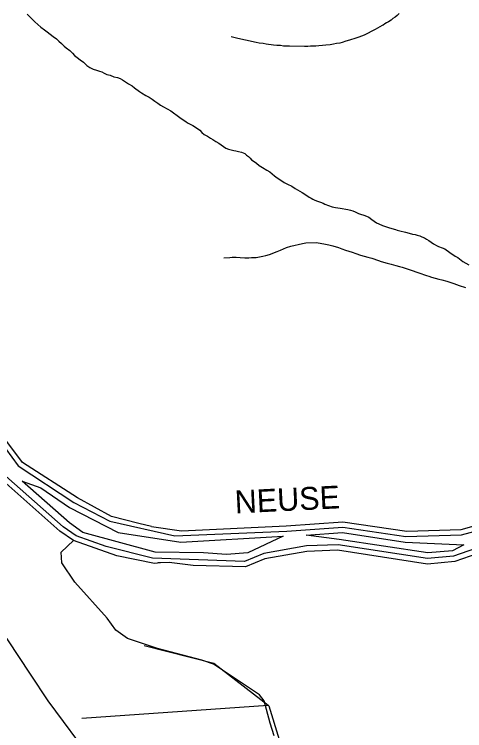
# Model space of a CAD drawing. Extents: x 2260773 to 2342389, y 552869 to 618546.
# Drawn here: x 2307933 to 2311230, y 570754 to 575994 of the extents above; entities that cross this region are included whole.
import ezdxf

# ---------------------------------------------------------------- set-up
doc = ezdxf.new("R2010")
doc.units = 0
for name, color, linetype in [('Exist Hydrographic Buffer Line', 7, 'Continuous'), ('Exist Hydrographic Creek Single Shore', 7, 'Continuous'), ('Exist Hydrographic Misc Water Feature', 7, 'Continuous'), ('Exist Hydrographic River Shore', 7, 'Continuous'), ('Exist Hydrographic River Shore Label', 7, 'Continuous'), ('Exist Road Primary NC Attributed', 7, 'Continuous')]:
    doc.layers.add(name, color=color, linetype=linetype)

msp = doc.modelspace()

# ---------------------------------------------------------------- linework, layer by layer
at = {"layer": 'Exist Hydrographic Buffer Line'}
for points in [[(2308605.3, 572101.8), (2308384.5, 572179.8), (2308289.8, 572243.7), (2307829.6, 572652.2), (2307342.6, 573143.5), (2306887.4, 573566), (2306818.1, 573617.1), (2306459.1, 573968.1), (2306180.6, 574206.8), (2305802.9, 574593.9), (2305700.4, 574650.5), (2305686.8, 574691.9), (2305256.8, 575202.8), (2305037.8, 575466.2), (2304918.7, 575590.8), (2304581.4, 575980.1), (2304050.1, 576582.4)], [(2304792.4, 576024), (2304953.6, 575800.4), (2305360.8, 575344.7), (2305655.5, 574989.7), (2307819.2, 572880.8), (2307961.3, 572692.2), (2308367.4, 572421.9), (2308632.6, 572285.3)], [(2309317.4, 572053.5), (2308964.2, 572058.8), (2308433.7, 572203.3), (2308336.2, 572273.6), (2307989, 572578.1), (2308125.5, 572531.2), (2308336.2, 572386.8), (2308692.8, 572202.2), (2309151.1, 572133.8), (2309900.5, 572176), (2309643, 572054.9), (2309487, 572043.2), (2309317.4, 572053.5)], [(2308632.6, 572285.3), (2309108.6, 572179.9), (2309928.7, 572213.1), (2310336.8, 572242.4), (2310799.2, 572173.3), (2311206.4, 572185.7), (2311405.9, 572240.8)], [(2310959.7, 572053.5), (2310310.5, 572153.3), (2310068.2, 572183), (2310335.2, 572202.2), (2310793.4, 572133.8), (2311224.5, 572114.2), (2311140.2, 572069.6), (2310959.7, 572053.5)], [(2311364.3, 572105.3), (2311148.8, 572030.2), (2310958.5, 572013.2), (2310304.2, 572113.9), (2310072.5, 572105.1), (2309759.2, 572049.5), (2309617.7, 571992.2), (2308944.7, 572015.9), (2308605.3, 572101.8)]]:
    msp.add_lwpolyline(points, dxfattribs=at)
at = {"layer": 'Exist Hydrographic Creek Single Shore'}
msp.add_lwpolyline([(2309836, 570715.2), (2309806.2, 570809), (2309762.8, 570971.5), (2309728.5, 571015), (2309390.1, 571239.2), (2309305.4, 571269), (2308980.7, 571355.9), (2308761.9, 571428), (2308675, 571489.8), (2308613.2, 571576.7), (2308375.4, 571839.9), (2308279.4, 571981.7), (2308274.8, 572059.5), (2308366.2, 572143.9)], dxfattribs=at)
at = {"layer": 'Exist Hydrographic Misc Water Feature'}
msp.add_line((2308425.9, 570846.2), (2309790.7, 570940.9), dxfattribs=at)
for points in [[(2308026.9, 575995.2), (2308045.3, 575975.4), (2308083.5, 575939.6), (2308103.6, 575919.9), (2308125.9, 575900), (2308152.4, 575880.2), (2308172.7, 575864.6), (2308216.8, 575831.2), (2308241, 575813.3), (2308258.8, 575797.7), (2308277, 575779.9), (2308297.1, 575760.3), (2308311.5, 575748.4), (2308337.9, 575728.6), (2308357.8, 575710.6), (2308374.4, 575693.1), (2308392.3, 575677), (2308414.4, 575659.5), (2308438.4, 575643.7), (2308462.6, 575619.8), (2308485, 575604.2), (2308509, 575592.5), (2308533.2, 575584.8), (2308555.3, 575579), (2308572.9, 575573.2), (2308591.4, 575563.5), (2308609.6, 575553.5), (2308633.4, 575547.8), (2308661.5, 575536.3), (2308687.8, 575530.3), (2308707.7, 575524.5), (2308725.7, 575514.9), (2308745.8, 575500.9), (2308768.3, 575485.3), (2308794.2, 575469.7), (2308812.2, 575455.6), (2308848.9, 575428.2), (2308862.7, 575418.4), (2308894.9, 575400.6), (2308918.9, 575386.9), (2308941.4, 575373.3), (2308961.7, 575357.3), (2308983.7, 575343.4), (2309001.7, 575329.8), (2309025.7, 575316), (2309077.8, 575286.7), (2309144.4, 575239.4), (2309191, 575208), (2309205.1, 575198.2), (2309219.1, 575190.4), (2309239.1, 575180.5), (2309267.2, 575162.9), (2309291.4, 575145.1), (2309305.8, 575129.1), (2309321.8, 575115.3), (2309345.8, 575101.6), (2309369.8, 575087.8), (2309386.2, 575078.1), (2309408.1, 575064.2), (2309430.5, 575050.7), (2309446.3, 575039), (2309464.7, 575026.9), (2309480.7, 575015.2), (2309501, 575007.3), (2309519.2, 575001.7), (2309538.9, 574997.9), (2309554.9, 574993.9), (2309575, 574990.4), (2309597, 574984.3), (2309607, 574980.8), (2309621.4, 574974.6), (2309633.5, 574963), (2309647.6, 574953.2), (2309659.5, 574941.2), (2309670, 574929.1), (2309687.8, 574917.5), (2309706.1, 574903.8), (2309725.9, 574887.8), (2309749.9, 574874.1), (2309782.3, 574854.6), (2309804.3, 574840.8), (2309836.7, 574813.2), (2309857.2, 574797.5), (2309883.4, 574779.8), (2309909.3, 574764.1), (2309933.5, 574750.3), (2309963.4, 574736.5), (2309989.8, 574718.7), (2310040.1, 574691.3)], [(2310749.8, 575998.5), (2310735.8, 575986), (2310721.9, 575973.9), (2310704, 575962), (2310691.7, 575951.7), (2310672.3, 575939.6), (2310666.1, 575935.7), (2310658.1, 575931.2), (2310644.6, 575923.1), (2310632.7, 575915.2), (2310624.7, 575911.1), (2310574.4, 575882.6), (2310493.2, 575841.7), (2310475.4, 575833.4), (2310455.7, 575825.4), (2310433.8, 575819), (2310387.6, 575804.4), (2310360, 575796.5), (2310331.9, 575788.1), (2310315.7, 575783.6), (2310292.1, 575779.5), (2310270.1, 575775.1), (2310243.9, 575770.9), (2310212.1, 575768.8), (2310188.3, 575766.3), (2310162.5, 575762.1), (2310140.6, 575759.7), (2310122.5, 575759.6), (2310100.6, 575759.6), (2310080.5, 575759), (2310056.7, 575759), (2309948.4, 575759.8), (2309904.3, 575761.2), (2309880.3, 575765.2), (2309854.3, 575766.7), (2309830.5, 575768.7), (2309776.4, 575776), (2309754.4, 575779.7), (2309726.1, 575783.6), (2309704.2, 575787.3), (2309624.2, 575804.2), (2309569.9, 575817.6), (2309520.1, 575829.2)], [(2310040.1, 574691.3), (2310059.8, 574677.8), (2310092.4, 574655.8), (2310104.7, 574647.9), (2310118.6, 574642.2), (2310132.6, 574634.4), (2310152.4, 574626.5), (2310175, 574618.7), (2310192.8, 574613.1), (2310206.8, 574605.4), (2310258.7, 574585.8), (2310273, 574582), (2310282.9, 574580.1), (2310300.9, 574578.2), (2310318.7, 574576.3), (2310373.3, 574566.9), (2310393.2, 574561.1), (2310411.4, 574555.5), (2310429.1, 574549.6), (2310453.5, 574537.8), (2310467.4, 574532.1), (2310491.2, 574524.4), (2310511.5, 574516.5), (2310527.7, 574508.8), (2310549.8, 574492.9), (2310567.9, 574481.3), (2310584.1, 574469.5), (2310600.1, 574461.4), (2310628, 574449.9), (2310680.3, 574432.3), (2310722.3, 574419.1), (2310734.4, 574414.9), (2310754.3, 574409.4), (2310796.9, 574399.7), (2310822.8, 574392.2), (2310847, 574386.2), (2310866.6, 574382.4), (2310883.1, 574378.7), (2310900.9, 574372.8), (2310916.9, 574367.1), (2310935.1, 574359.1), (2310951.3, 574349.3), (2310967.5, 574339.6), (2311001.4, 574315.8), (2311007.5, 574312.1), (2311023.7, 574302.3), (2311037.7, 574296.2), (2311065.8, 574286.7), (2311083.6, 574278.7), (2311120.3, 574251.3), (2311160.7, 574225.8), (2311178.7, 574214.1), (2311216.7, 574186.5), (2311259.1, 574160.6)], [(2309465.5, 574211.7), (2309509.6, 574214), (2309527.5, 574216.2), (2309557.2, 574216.5), (2309585.5, 574214.7), (2309619.5, 574213.2), (2309649.5, 574213.6), (2309668.9, 574213.9), (2309687.2, 574214), (2309703.4, 574216), (2309753.2, 574224.7), (2309774.7, 574228.8), (2309800.8, 574237), (2309857, 574257.8), (2309880.8, 574268), (2309926.3, 574288.3), (2309956.4, 574298.8), (2310041.9, 574317.5), (2310067.8, 574321.8), (2310143.8, 574324.9), (2310211.7, 574313.5), (2310234.1, 574307.7), (2310263.8, 574299.9), (2310306.2, 574288.7), (2310330, 574278.6), (2310358.1, 574269.1), (2310382.5, 574261.4), (2310406.7, 574253.7), (2310432.6, 574243.7), (2310466.8, 574232.1), (2310494.9, 574224.6), (2310520.7, 574216.7), (2310551.1, 574209.3), (2310598.8, 574193.6), (2310618.9, 574186.1), (2310663.4, 574174.5), (2310690.9, 574166.7), (2310725.2, 574157.1), (2310753.5, 574149.2), (2310771.7, 574143.6), (2310829.7, 574124.4), (2310893.7, 574102.9), (2310949.9, 574083.5), (2310968.1, 574077.6), (2310986.4, 574072), (2311040.3, 574056.5), (2311062.3, 574050.8), (2311100.2, 574041.1), (2311128.3, 574031.5), (2311150.4, 574023.7), (2311190.6, 574010), (2311234.9, 573994.8)], [(2308882.4, 571376.9), (2309393.6, 571248.4), (2309790.7, 570940.9)], [(2309790.7, 570940.9), (2309796.5, 570934.7), (2309871.3, 570689.9)]]:
    msp.add_lwpolyline(points, dxfattribs=at)
at = {"layer": 'Exist Hydrographic River Shore'}
for points in [[(2308936.9, 572246.2), (2308843.3, 572269.7), (2308644.3, 572320.4), (2308394.7, 572457), (2307993.3, 572716.3), (2307849.1, 572907.3), (2305686.2, 575015.3), (2305391.1, 575370.9), (2304986.2, 575823.8), (2304825.2, 576047)], [(2309003.2, 571980.8), (2308958.2, 571977.5), (2308683.3, 572032), (2308366.2, 572143.9), (2308265.2, 572212), (2307802.1, 572623.2), (2307314.1, 573115.4), (2306860.1, 573536.8), (2306792.1, 573586.6), (2306431.2, 573939.4), (2306153.1, 574177.6), (2305774.2, 574565.9), (2305665.1, 574624)], [(2308936.9, 572246.2), (2309155.4, 572215), (2309922.2, 572252.7), (2310338.2, 572282.6), (2310805.1, 572212.9), (2311205.2, 572225.7), (2311395.3, 572279.3), (2311553.2, 572380.8), (2311783.2, 572639.6), (2312023.3, 572810.1), (2312379.3, 573021.3), (2312387.3, 573047.9)], [(2311381.3, 572068.8), (2311157.2, 571990.8), (2310957.3, 571972.9), (2310298.2, 572074.3), (2310074.1, 572065.2), (2309766.1, 572010.1), (2309625.3, 571951.9), (2309242.2, 571962.7), (2309067.1, 571985.1), (2308983.7, 571980.8)]]:
    msp.add_lwpolyline(points, dxfattribs=at)
at = {"layer": 'Exist Road Primary NC Attributed'}
msp.add_lwpolyline([(2308561.8, 570519.5), (2308463.4, 570607.6), (2308398.6, 570680.2), (2308292.5, 570820), (2308179.9, 570972.9), (2308050.4, 571167.2), (2307884.7, 571418.5), (2307786.3, 571553.2), (2307594.3, 571804.7), (2307545.8, 571854.5), (2307500, 571902.7), (2307449.4, 571943.7), (2307360.2, 572013.6), (2307240.4, 572093.5), (2307106.6, 572173.3), (2306933.8, 572265.4), (2306089.9, 572703.4), (2304593, 573472.8), (2303939.8, 573810.4), (2303527.6, 574023.9), (2303094.8, 574247.9), (2302942.2, 574331.5), (2302887.5, 574360.5)], dxfattribs=at)

# ---------------------------------------------------------------- texts
at = {"layer": 'Exist Hydrographic River Shore Label'}
msp.add_text('NEUSE', height=167.32, rotation=2.8062, dxfattribs=at).set_placement((2309550.4, 572342.7))

doc.saveas('drawing.dxf')
